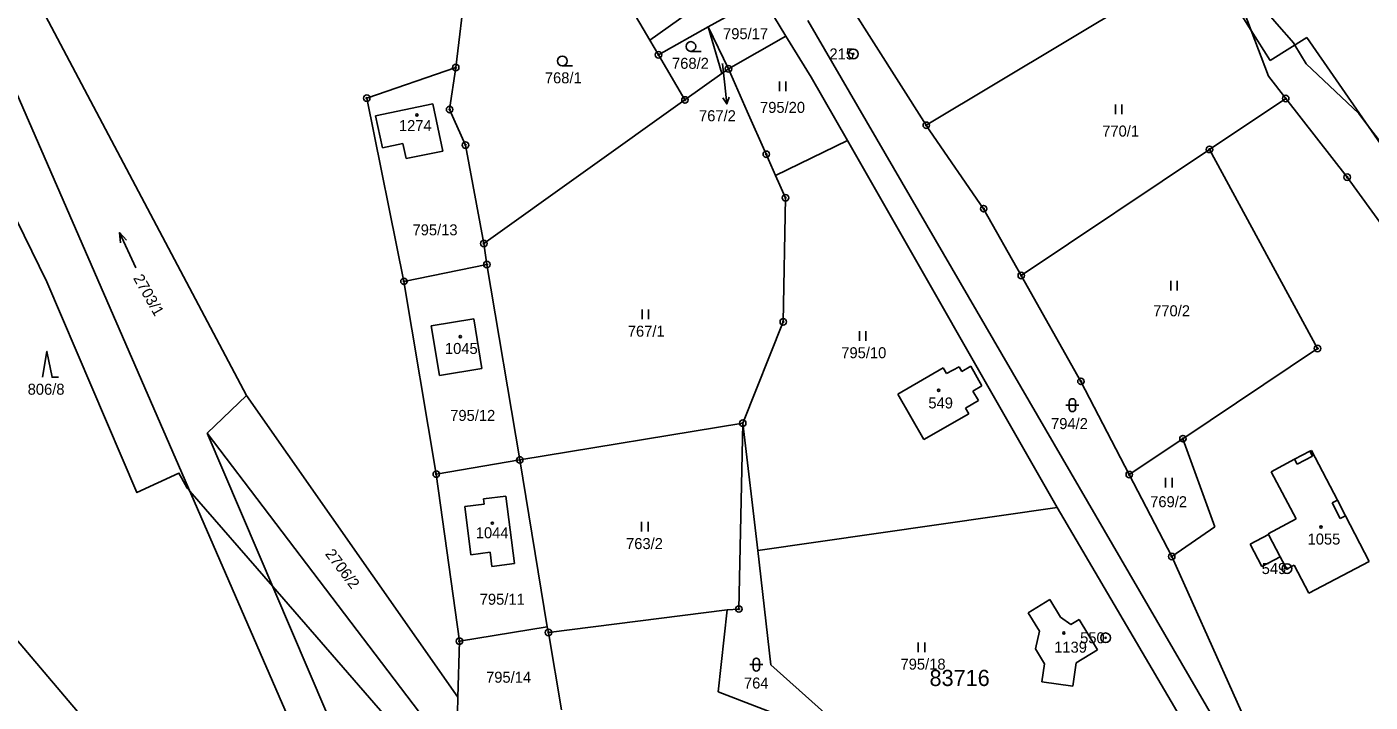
# Model space of a CAD drawing. Extents: x -439246 to -433691, y -1130252 to -1121148.
# Drawn here: x -437560.4 to -437352.9, y -1124897.3 to -1124792.9 of the extents above; entities that cross this region are included whole.
import ezdxf

# ---------------------------------------------------------------- set-up
doc = ezdxf.new("R2010")
doc.units = 0
for name, color, linetype in [('Vrstva 1', 7, 'Continuous'), ('Vrstva 16', 7, 'Continuous'), ('Vrstva 17', 7, 'Continuous'), ('Vrstva 18', 7, 'Continuous'), ('Vrstva 19', 7, 'Continuous'), ('Vrstva 24', 7, 'Continuous'), ('Vrstva 25', 7, 'Continuous'), ('Vrstva 3', 7, 'Continuous'), ('Vrstva 37', 7, 'Continuous'), ('Vrstva 4', 7, 'Continuous'), ('Vrstva 52', 7, 'Continuous'), ('Vrstva 53', 7, 'Continuous')]:
    doc.layers.add(name, color=color, linetype=linetype)

msp = doc.modelspace()

# ---------------------------------------------------------------- linework, layer by layer
at = {"layer": 'Vrstva 1'}
for p, q in [((-437433.65, -1124810.52), (-437439.26, -1124800.71)), ((-437444.74, -1124815.89), (-437433.65, -1124810.52)), ((-437433.65, -1124810.52), (-437401.27, -1124867.21)), ((-437444.74, -1124815.89), (-437446.18, -1124812.62)), ((-437443.21, -1124819.34), (-437444.74, -1124815.89))]:
    msp.add_line(p, q, dxfattribs=at)
for points in [[(-437474.41, -1124777.53), (-437464.16, -1124794.99)], [(-437421.47, -1124808.14), (-437378.36, -1124782.22)], [(-437378.36, -1124782.22), (-437371.28, -1124793.49)], [(-437421.47, -1124808.14), (-437437.28, -1124783.18)], [(-437494.15, -1124799.23), (-437492.64, -1124786.68)], [(-437517.61, -1124905.18), (-437568.3, -1124788.64)], [(-437558.91, -1124788.55), (-437526.48, -1124849.91)], [(-437446.84, -1124788.31), (-437455.14, -1124792.95)], [(-437443.14, -1124794.36), (-437446.84, -1124788.31)], [(-437373.54, -1124787.45), (-437371.28, -1124793.49)], [(-437458.13, -1124790.74), (-437464.16, -1124794.99)], [(-437358.54, -1124931.76), (-437439.75, -1124791.95)], [(-437464.16, -1124794.99), (-437462.83, -1124797.25)], [(-437455.14, -1124792.95), (-437462.83, -1124797.25)], [(-437455.14, -1124792.95), (-437453.05, -1124800.16)], [(-437452.01, -1124799.42), (-437455.14, -1124792.95)], [(-437443.14, -1124794.36), (-437452.01, -1124799.42)], [(-437439.26, -1124800.71), (-437443.14, -1124794.36)], [(-437371.28, -1124793.49), (-437368.62, -1124800.58)], [(-437371.28, -1124793.49), (-437368.36, -1124798.14)], [(-437368.36, -1124798.14), (-437362.68, -1124794.57)], [(-437362.68, -1124794.57), (-437339.58, -1124827.95)], [(-437462.83, -1124797.25), (-437458.74, -1124804.23)], [(-437507.89, -1124803.96), (-437494.15, -1124799.23)], [(-437494.15, -1124799.23), (-437495.09, -1124805.71)], [(-437453.05, -1124800.16), (-437458.74, -1124804.23)], [(-437452.01, -1124799.42), (-437453.05, -1124800.16)], [(-437449.15, -1124806.02), (-437452.01, -1124799.42)], [(-437365.96, -1124804), (-437368.62, -1124800.58)], [(-437502.14, -1124832.26), (-437507.89, -1124803.96)], [(-437497.69, -1124804.81), (-437506.53, -1124806.69)], [(-437496.13, -1124812.16), (-437497.69, -1124804.81)], [(-437489.8, -1124826.42), (-437458.74, -1124804.23)], [(-437377.72, -1124811.87), (-437365.96, -1124804)], [(-437356.46, -1124816.17), (-437365.96, -1124804)], [(-437506.53, -1124806.69), (-437505.47, -1124811.63)], [(-437495.09, -1124805.71), (-437492.64, -1124811.2)], [(-437446.18, -1124812.62), (-437449.15, -1124806.02)], [(-437420.91, -1124809.02), (-437421.47, -1124808.14)], [(-437420.91, -1124809.02), (-437412.61, -1124821.03)], [(-437505.47, -1124811.63), (-437502.33, -1124810.98)], [(-437502.33, -1124810.98), (-437501.81, -1124813.3)], [(-437489.8, -1124826.42), (-437492.64, -1124811.2)], [(-437501.81, -1124813.3), (-437496.13, -1124812.16)], [(-437377.72, -1124811.87), (-437406.8, -1124831.35)], [(-437361.04, -1124842.64), (-437377.72, -1124811.87)], [(-437356.46, -1124816.17), (-437345.03, -1124831.92)], [(-437443.56, -1124838.51), (-437443.21, -1124819.34)], [(-437412.61, -1124821.03), (-437406.8, -1124831.35)], [(-437489.33, -1124829.65), (-437489.8, -1124826.42)], [(-437489.33, -1124829.65), (-437502.14, -1124832.26)], [(-437484.26, -1124859.86), (-437489.33, -1124829.65)], [(-437497.15, -1124862.04), (-437502.14, -1124832.26)], [(-437406.8, -1124831.35), (-437397.58, -1124847.71)], [(-437491.37, -1124838.06), (-437497.94, -1124839.13)], [(-437491.37, -1124838.06), (-437490.12, -1124845.75)], [(-437449.82, -1124854.18), (-437443.56, -1124838.51)], [(-437497.94, -1124839.13), (-437496.68, -1124846.82)], [(-437381.83, -1124856.57), (-437361.04, -1124842.64)], [(-437490.12, -1124845.75), (-437496.68, -1124846.82)], [(-437418.84, -1124845.64), (-437425.87, -1124849.67)], [(-437418.84, -1124845.64), (-437418.34, -1124846.51)], [(-437418.34, -1124846.51), (-437416.39, -1124845.46)], [(-437415.99, -1124846.21), (-437416.39, -1124845.46)], [(-437414.6, -1124845.38), (-437415.99, -1124846.21)], [(-437414.6, -1124845.38), (-437412.9, -1124848.4)], [(-437412.9, -1124848.4), (-437414.29, -1124849.23)], [(-437397.58, -1124847.71), (-437390.12, -1124862.12)], [(-437532.55, -1124855.74), (-437526.48, -1124849.91)], [(-437526.48, -1124849.91), (-437493.8, -1124896.53)], [(-437421.83, -1124856.71), (-437425.87, -1124849.67)], [(-437415.42, -1124851.88), (-437413.42, -1124850.69)], [(-437413.42, -1124850.69), (-437414.29, -1124849.23)], [(-437421.83, -1124856.71), (-437414.92, -1124852.75)], [(-437415.42, -1124851.88), (-437414.92, -1124852.75)], [(-437484.26, -1124859.86), (-437449.82, -1124854.18)], [(-437450.41, -1124882.89), (-437449.82, -1124854.18)], [(-437449.82, -1124854.18), (-437447.49, -1124873.85)], [(-437494.02, -1124906.38), (-437532.55, -1124855.74)], [(-437532.55, -1124855.74), (-437511.63, -1124904.63)], [(-437390.12, -1124862.12), (-437381.83, -1124856.57)], [(-437376.9, -1124870.2), (-437381.83, -1124856.57)], [(-437362.24, -1124858.52), (-437364.59, -1124859.76)], [(-437361.98, -1124858.38), (-437362.24, -1124858.52)], [(-437357.98, -1124866.09), (-437361.98, -1124858.38)], [(-437484.26, -1124859.86), (-437497.15, -1124862.04)], [(-437484.26, -1124859.86), (-437480.01, -1124885.63)], [(-437364.59, -1124859.76), (-437368.22, -1124861.69)], [(-437497.15, -1124862.04), (-437493.58, -1124887.87)], [(-437390.12, -1124862.12), (-437383.56, -1124874.78)], [(-437368.22, -1124861.69), (-437364.32, -1124868.95)], [(-437486.42, -1124865.44), (-437489.84, -1124865.88)], [(-437485.08, -1124875.85), (-437486.42, -1124865.44)], [(-437489.74, -1124866.67), (-437492.76, -1124867.06)], [(-437492.76, -1124867.06), (-437491.8, -1124874.5)], [(-437489.84, -1124865.88), (-437489.74, -1124866.67)], [(-437447.49, -1124873.85), (-437401.27, -1124867.21)], [(-437381.72, -1124900.41), (-437401.27, -1124867.21)], [(-437356.73, -1124868.49), (-437357.98, -1124866.09)], [(-437364.32, -1124868.95), (-437368.66, -1124871.28)], [(-437353.09, -1124875.53), (-437356.73, -1124868.49)], [(-437376.9, -1124870.2), (-437383.56, -1124874.78)], [(-437368.62, -1124871.37), (-437371.46, -1124872.87)], [(-437368.66, -1124871.28), (-437368.62, -1124871.37)], [(-437371.46, -1124872.87), (-437369.63, -1124876.34)], [(-437491.8, -1124874.5), (-437488.83, -1124874.12)], [(-437488.83, -1124874.12), (-437488.55, -1124876.3)], [(-437488.55, -1124876.3), (-437485.08, -1124875.85)], [(-437447.49, -1124873.85), (-437445.46, -1124891.52)], [(-437383.56, -1124874.78), (-437370.97, -1124902.8)], [(-437369.63, -1124876.34), (-437366.79, -1124874.84)], [(-437366.79, -1124874.84), (-437365.81, -1124876.71)], [(-437362.37, -1124880.42), (-437353.09, -1124875.53)], [(-437571.77, -1124876.1), (-437520.84, -1124936.19)], [(-437365.81, -1124876.71), (-437364.65, -1124876.1)], [(-437364.65, -1124876.1), (-437362.37, -1124880.42)], [(-437405.74, -1124883.46), (-437402.38, -1124881.42)], [(-437402.38, -1124881.42), (-437400.72, -1124884.16)], [(-437479.82, -1124886.51), (-437452.23, -1124883.03)], [(-437452.23, -1124883.03), (-437453.59, -1124895.69)], [(-437452.23, -1124883.03), (-437450.41, -1124882.89)], [(-437405.74, -1124883.46), (-437404, -1124886.32)], [(-437400.72, -1124884.16), (-437399.14, -1124885.29)], [(-437480.01, -1124885.63), (-437493.58, -1124887.87)], [(-437480.01, -1124885.63), (-437479.82, -1124886.51)], [(-437399.14, -1124885.29), (-437397.84, -1124884.51)], [(-437397.84, -1124884.51), (-437395.01, -1124889.18)], [(-437493.58, -1124887.87), (-437493.8, -1124896.53)], [(-437479.82, -1124886.51), (-437477.82, -1124898.47)], [(-437404, -1124886.32), (-437404.58, -1124889.06)], [(-437404.58, -1124889.06), (-437403.2, -1124891.34)], [(-437398.33, -1124891.2), (-437395.01, -1124889.18)], [(-437445.46, -1124891.52), (-437430.86, -1124904.58)], [(-437403.6, -1124894.12), (-437403.2, -1124891.34)], [(-437398.33, -1124891.2), (-437398.86, -1124894.81)], [(-437398.86, -1124894.81), (-437403.6, -1124894.12)], [(-437493.8, -1124896.53), (-437494.02, -1124906.38)], [(-437453.59, -1124895.69), (-437441.7, -1124900.26)]]:
    msp.add_lwpolyline(points, dxfattribs=at)
at = {"layer": 'Vrstva 16'}
msp.add_line((-437452.61, -1124801.87), (-437452.28, -1124804.85), dxfattribs=at)
for points in [[(-437452.96, -1124798.64), (-437452.61, -1124801.87)], [(-437451.9, -1124803.8), (-437452.28, -1124804.85), (-437452.89, -1124803.91)]]:
    msp.add_lwpolyline(points, dxfattribs=at)
at = {"layer": 'Vrstva 24'}
for centre, radius in [((-437462.83, -1124797.25), 0.5), ((-437432.74, -1124797.12), 0.75), ((-437432.74, -1124797.12), 0.1), ((-437494.15, -1124799.23), 0.5), ((-437494.15, -1124799.23), 0.1), ((-437462.83, -1124797.25), 0.1), ((-437452.01, -1124799.42), 0.5), ((-437452.01, -1124799.42), 0.1), ((-437507.89, -1124803.96), 0.5), ((-437507.89, -1124803.96), 0.1), ((-437495.09, -1124805.71), 0.5), ((-437458.74, -1124804.23), 0.5), ((-437458.74, -1124804.23), 0.1), ((-437365.96, -1124804), 0.5), ((-437365.96, -1124804), 0.1), ((-437495.09, -1124805.71), 0.1), ((-437421.47, -1124808.14), 0.5), ((-437421.47, -1124808.14), 0.1), ((-437492.64, -1124811.2), 0.5), ((-437492.64, -1124811.2), 0.1), ((-437377.72, -1124811.87), 0.5), ((-437446.18, -1124812.62), 0.5), ((-437446.18, -1124812.62), 0.1), ((-437377.72, -1124811.87), 0.1), ((-437356.46, -1124816.17), 0.5), ((-437356.46, -1124816.17), 0.1), ((-437443.21, -1124819.34), 0.5), ((-437443.21, -1124819.34), 0.1), ((-437412.61, -1124821.03), 0.5), ((-437412.61, -1124821.03), 0.1), ((-437489.8, -1124826.42), 0.5), ((-437489.8, -1124826.42), 0.1), ((-437489.33, -1124829.65), 0.5), ((-437489.33, -1124829.65), 0.1), ((-437502.14, -1124832.26), 0.5), ((-437502.14, -1124832.26), 0.1), ((-437406.8, -1124831.35), 0.5), ((-437406.8, -1124831.35), 0.1), ((-437443.56, -1124838.51), 0.5), ((-437443.56, -1124838.51), 0.1), ((-437361.04, -1124842.64), 0.5), ((-437361.04, -1124842.64), 0.1), ((-437397.58, -1124847.71), 0.5), ((-437397.58, -1124847.71), 0.1), ((-437449.82, -1124854.18), 0.5), ((-437449.82, -1124854.18), 0.1), ((-437381.83, -1124856.57), 0.5), ((-437381.83, -1124856.57), 0.1), ((-437484.26, -1124859.86), 0.5), ((-437484.26, -1124859.86), 0.1), ((-437497.15, -1124862.04), 0.5), ((-437497.15, -1124862.04), 0.1), ((-437390.12, -1124862.12), 0.5), ((-437390.12, -1124862.12), 0.1), ((-437383.56, -1124874.78), 0.5), ((-437383.56, -1124874.78), 0.1), ((-437365.75, -1124876.64), 0.75), ((-437365.75, -1124876.64), 0.1), ((-437450.41, -1124882.89), 0.5), ((-437450.41, -1124882.89), 0.1), ((-437479.82, -1124886.51), 0.5), ((-437493.58, -1124887.87), 0.5), ((-437493.58, -1124887.87), 0.1), ((-437479.82, -1124886.51), 0.1), ((-437393.78, -1124887.34), 0.75), ((-437393.78, -1124887.34), 0.1)]:
    msp.add_circle(centre, radius, dxfattribs=at)
at = {"layer": 'Vrstva 25'}
for p, q in [((-437457.83, -1124796.72), (-437456.23, -1124796.72)), ((-437477.69, -1124798.96), (-437476.09, -1124798.96)), ((-437444.15, -1124802.87), (-437444.15, -1124801.37)), ((-437443.15, -1124802.87), (-437443.15, -1124801.37)), ((-437392.26, -1124806.44), (-437392.26, -1124804.94)), ((-437391.26, -1124806.44), (-437391.26, -1124804.94)), ((-437383.7, -1124833.68), (-437383.7, -1124832.18)), ((-437382.7, -1124833.68), (-437382.7, -1124832.18)), ((-437465.37, -1124838.11), (-437465.37, -1124836.61)), ((-437464.37, -1124838.11), (-437464.37, -1124836.61)), ((-437431.8, -1124841.44), (-437431.8, -1124839.94)), ((-437430.8, -1124841.44), (-437430.8, -1124839.94)), ((-437399.41, -1124851.89), (-437399.41, -1124850.89)), ((-437398.41, -1124850.89), (-437398.41, -1124851.89)), ((-437399.91, -1124851.39), (-437397.91, -1124851.39)), ((-437384.52, -1124864.1), (-437384.52, -1124862.6)), ((-437383.52, -1124864.1), (-437383.52, -1124862.6)), ((-437465.44, -1124870.93), (-437465.44, -1124869.43)), ((-437464.44, -1124870.93), (-437464.44, -1124869.43)), ((-437422.7, -1124889.56), (-437422.7, -1124888.06)), ((-437421.7, -1124889.56), (-437421.7, -1124888.06)), ((-437448.72, -1124891.48), (-437446.72, -1124891.48)), ((-437448.22, -1124891.98), (-437448.22, -1124890.98)), ((-437447.22, -1124890.98), (-437447.22, -1124891.98))]:
    msp.add_line(p, q, dxfattribs=at)
for points in [[(-437543.57, -1124830.19), (-437546.07, -1124824.73), (-437545.9, -1124826.31)], [(-437546.07, -1124824.73), (-437544.99, -1124825.89)], [(-437557.98, -1124847.08), (-437557.28, -1124843.08), (-437556.48, -1124847.08), (-437555.48, -1124847.08)]]:
    msp.add_lwpolyline(points, dxfattribs=at)
for centre, radius in [((-437457.83, -1124795.97), 0.75), ((-437477.69, -1124798.21), 0.75), ((-437500.15, -1124806.54), 0.175), ((-437493.45, -1124840.79), 0.175), ((-437419.56, -1124849.08), 0.175), ((-437488.49, -1124869.63), 0.175), ((-437360.52, -1124870.23), 0.175), ((-437400.23, -1124886.59), 0.175)]:
    msp.add_circle(centre, radius, dxfattribs=at)
for centre, start, end in [((-437398.91, -1124850.89), 0, 180), ((-437398.91, -1124851.89), 180, 0), ((-437447.72, -1124890.98), 0, 180), ((-437447.72, -1124891.98), 180, 0)]:
    msp.add_arc(centre, 0.5, start, end, dxfattribs=at)
at = {"layer": 'Vrstva 3'}
for points in [[(-437497.69, -1124804.81), (-437506.53, -1124806.69)], [(-437496.13, -1124812.16), (-437497.69, -1124804.81)], [(-437506.53, -1124806.69), (-437505.47, -1124811.63)], [(-437505.47, -1124811.63), (-437502.33, -1124810.98)], [(-437502.33, -1124810.98), (-437501.81, -1124813.3)], [(-437501.81, -1124813.3), (-437496.13, -1124812.16)], [(-437491.37, -1124838.06), (-437497.94, -1124839.13)], [(-437491.37, -1124838.06), (-437490.12, -1124845.75)], [(-437497.94, -1124839.13), (-437496.68, -1124846.82)], [(-437490.12, -1124845.75), (-437496.68, -1124846.82)], [(-437418.84, -1124845.64), (-437425.87, -1124849.67)], [(-437418.84, -1124845.64), (-437418.34, -1124846.51)], [(-437418.34, -1124846.51), (-437416.39, -1124845.46)], [(-437415.99, -1124846.21), (-437416.39, -1124845.46)], [(-437414.6, -1124845.38), (-437415.99, -1124846.21)], [(-437414.6, -1124845.38), (-437412.9, -1124848.4)], [(-437412.9, -1124848.4), (-437414.29, -1124849.23)], [(-437421.83, -1124856.71), (-437425.87, -1124849.67)], [(-437415.42, -1124851.88), (-437413.42, -1124850.69)], [(-437413.42, -1124850.69), (-437414.29, -1124849.23)], [(-437421.83, -1124856.71), (-437414.92, -1124852.75)], [(-437415.42, -1124851.88), (-437414.92, -1124852.75)], [(-437364.18, -1124860.51), (-437361.84, -1124859.27)], [(-437361.98, -1124858.38), (-437362.24, -1124858.52)], [(-437361.84, -1124859.27), (-437362.24, -1124858.52)], [(-437357.98, -1124866.09), (-437361.98, -1124858.38)], [(-437364.59, -1124859.76), (-437368.22, -1124861.69)], [(-437364.59, -1124859.76), (-437364.18, -1124860.51)], [(-437368.22, -1124861.69), (-437364.32, -1124868.95)], [(-437486.42, -1124865.44), (-437489.84, -1124865.88)], [(-437485.08, -1124875.85), (-437486.42, -1124865.44)], [(-437489.74, -1124866.67), (-437492.76, -1124867.06)], [(-437492.76, -1124867.06), (-437491.8, -1124874.5)], [(-437489.84, -1124865.88), (-437489.74, -1124866.67)], [(-437357.98, -1124866.09), (-437358.78, -1124866.5)], [(-437358.78, -1124866.5), (-437357.53, -1124868.91)], [(-437364.32, -1124868.95), (-437368.66, -1124871.28)], [(-437357.53, -1124868.91), (-437356.73, -1124868.49)], [(-437353.09, -1124875.53), (-437356.73, -1124868.49)], [(-437368.66, -1124871.28), (-437368.62, -1124871.37)], [(-437368.62, -1124871.37), (-437366.79, -1124874.84)], [(-437491.8, -1124874.5), (-437488.83, -1124874.12)], [(-437488.83, -1124874.12), (-437488.55, -1124876.3)], [(-437488.55, -1124876.3), (-437485.08, -1124875.85)], [(-437366.79, -1124874.84), (-437365.81, -1124876.71)], [(-437362.37, -1124880.42), (-437353.09, -1124875.53)], [(-437365.81, -1124876.71), (-437364.65, -1124876.1)], [(-437364.65, -1124876.1), (-437362.37, -1124880.42)], [(-437405.74, -1124883.46), (-437402.38, -1124881.42)], [(-437402.38, -1124881.42), (-437400.72, -1124884.16)], [(-437405.74, -1124883.46), (-437404, -1124886.32)], [(-437400.72, -1124884.16), (-437399.14, -1124885.29)], [(-437399.14, -1124885.29), (-437397.84, -1124884.51)], [(-437397.84, -1124884.51), (-437395.01, -1124889.18)], [(-437404, -1124886.32), (-437404.58, -1124889.06)], [(-437404.58, -1124889.06), (-437403.2, -1124891.34)], [(-437398.33, -1124891.2), (-437395.01, -1124889.18)], [(-437403.6, -1124894.12), (-437403.2, -1124891.34)], [(-437398.33, -1124891.2), (-437398.86, -1124894.81)], [(-437398.86, -1124894.81), (-437403.6, -1124894.12)]]:
    msp.add_lwpolyline(points, dxfattribs=at)
at = {"layer": 'Vrstva 37'}
for centre in [(-437500.15, -1124806.54), (-437493.45, -1124840.79), (-437419.56, -1124849.08), (-437488.49, -1124869.63), (-437360.52, -1124870.23), (-437400.23, -1124886.59)]:
    msp.add_circle(centre, 0.175, dxfattribs=at)
at = {"layer": 'Vrstva 4'}
for points in [[(-437364.18, -1124860.51), (-437361.84, -1124859.27)], [(-437361.84, -1124859.27), (-437362.24, -1124858.52)], [(-437364.59, -1124859.76), (-437364.18, -1124860.51)], [(-437357.98, -1124866.09), (-437358.78, -1124866.5)], [(-437358.78, -1124866.5), (-437357.53, -1124868.91)], [(-437357.53, -1124868.91), (-437356.73, -1124868.49)], [(-437368.62, -1124871.37), (-437366.79, -1124874.84)]]:
    msp.add_lwpolyline(points, dxfattribs=at)
at = {"layer": 'Vrstva 52'}
for points in [[(-437351.28, -1124810.81), (-437353, -1124808.56), (-437354.69, -1124806.33), (-437362.79, -1124798.66), (-437364.54, -1124795.74), (-437364.63, -1124795.6), (-437364.71, -1124795.47), (-437367.31, -1124792.45), (-437372.42, -1124786.5), (-437376.58, -1124781.68), (-437377.92, -1124780.13), (-437390.91, -1124761.38), (-437393.27, -1124758.81), (-437400.28, -1124751.16), (-437404.97, -1124744.34), (-437407.74, -1124741.57), (-437421, -1124721.04), (-437422.67, -1124718.44), (-437422.94, -1124718.02)], [(-437568.98, -1124808.55), (-437557.29, -1124832.35), (-437543.4, -1124864.89), (-437536.9, -1124861.88), (-437536.5, -1124862.61), (-437535.62, -1124864.22), (-437535.23, -1124864.67), (-437522.42, -1124879.4), (-437500, -1124905.2)]]:
    msp.add_lwpolyline(points, dxfattribs=at)

# ---------------------------------------------------------------- texts
at = {"layer": 'Vrstva 16'}
msp.add_text('767/2', height=1.7, dxfattribs=at).set_placement((-437456.57, -1124807.52))
msp.add_text('2703/1', height=1.7, rotation=299.5238, dxfattribs=at).set_placement((-437544.02, -1124831.75))
at = {"layer": 'Vrstva 17'}
for s, p in [('215', (-437436.43, -1124797.97)), ('549', (-437369.67, -1124877.49)), ('550', (-437397.71, -1124888.19))]:
    msp.add_text(s, height=1.7, dxfattribs=at).set_placement(p)
at = {"layer": 'Vrstva 18'}
for s, height, p in [('795/17', 1.7, (-437452.86, -1124794.84)), ('768/2', 1.7, (-437460.74, -1124799.42)), ('767/2', 0.1, (-437453.15, -1124798.64)), ('768/1', 1.7, (-437480.38, -1124801.66)), ('795/20', 1.7, (-437447.15, -1124806.23)), ('770/1', 1.7, (-437394.3, -1124809.89)), ('795/13', 1.7, (-437500.82, -1124825.15)), ('770/2', 1.7, (-437386.43, -1124837.66)), ('767/1', 1.7, (-437467.57, -1124840.81)), ('795/10', 1.7, (-437434.6, -1124844.14)), ('806/8', 1.7, (-437560.26, -1124849.78)), ('795/12', 1.7, (-437495, -1124853.83)), ('794/2', 1.7, (-437402.2, -1124855.09)), ('769/2', 1.7, (-437386.89, -1124867.16)), ('763/2', 1.7, (-437467.84, -1124873.63)), ('795/11', 1.7, (-437490.44, -1124882.23)), ('795/14', 1.7, (-437489.46, -1124894.28)), ('795/18', 1.7, (-437425.45, -1124892.26)), ('764', 1.7, (-437449.63, -1124895.18))]:
    msp.add_text(s, height=height, dxfattribs=at).set_placement(p)
msp.add_text('2706/2', height=1.7, rotation=306.9758, dxfattribs=at).set_placement((-437514.4, -1124874.39))
at = {"layer": 'Vrstva 19'}
for s, p in [('1274', (-437502.92, -1124809.04)), ('1045', (-437495.81, -1124843.48)), ('549', (-437421.15, -1124851.9)), ('1044', (-437491.05, -1124871.96)), ('1055', (-437362.58, -1124872.93)), ('1139', (-437401.72, -1124889.64))]:
    msp.add_text(s, height=1.7, dxfattribs=at).set_placement(p)
at = {"layer": 'Vrstva 53'}
msp.add_text('83716', height=2.5, dxfattribs=at).set_placement((-437420.97, -1124894.79))

doc.saveas('drawing.dxf')
